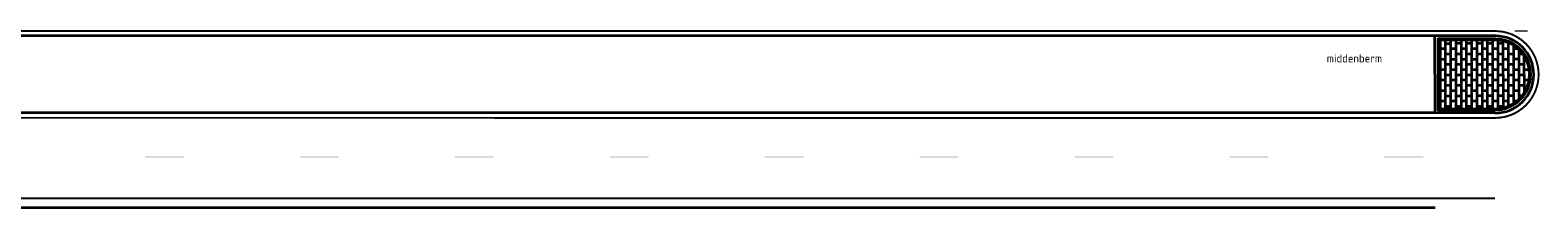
# Model space of a CAD drawing. Header units: metres. Extents: x -699 to 2316, y -1199 to 781.
# Tile 506 of 593: x 879 to 995, y -123 to -110. Entities that reach past the tile are written whole.
import ezdxf

# ---------------------------------------------------------------- set-up
doc = ezdxf.new("R2010")
doc.units = ezdxf.units.M
for name, color, linetype, lineweight in [('N-WE-VH-KANTVERHARDING-G', 210, 'Continuous', 35), ('N-WE-VH-VERHARDING_BETONSTRAATSTEEN-G', 252, 'Continuous', 35), ('N-WE-VW-MARKERING_DIVERS-G', 7, 'Continuous', 18), ('X-XX-AL-T25', 7, 'Continuous', 25)]:
    doc.layers.add(name, color=color, linetype=linetype, lineweight=lineweight)
doc.styles.add('NLCS-ISO-M250-T25', font='NLCS-ISO.ttf', dxfattribs={"height": 0.625})

msp = doc.modelspace()

# ---------------------------------------------------------------- hatches: boundary and pattern name
at = {"layer": 'N-WE-VH-VERHARDING_BETONSTRAATSTEEN-G'}
h = msp.add_hatch(dxfattribs=at)
h.set_pattern_fill('AR-B816', color=256, scale=0.002, angle=136.335418, style=0)
h.set_pattern_definition([(90.037066, (-267.93297, -123.56968), (-0.40639991, -0.00026291), []), (180.037066, (-267.93297, -123.56968), (-0.406137, -0.40666282), [0.4064, -0.4064])])
edge = h.paths.add_edge_path()
edge.add_line((987.7467, -115.6154), (992.075, -115.6155))
edge.add_arc((992.075, -112.9504), 2.665, 269.999912, 450.037067)
edge.add_line((992.0733, -110.2854), (987.7432, -110.2895))
edge.add_line((987.7432, -110.2895), (987.7467, -115.6154))

# ---------------------------------------------------------------- linework, layer by layer
at = {"layer": 'N-WE-VH-KANTVERHARDING-G'}
for p, q in [((987.4219, -115.9385), (987.418, -109.9647)), ((992.075, -115.9545), (987.4219, -115.9385))]:
    msp.add_line(p, q, dxfattribs=at)
at = {"layer": 'N-WE-VH-KANTVERHARDING-G', "flags": 128}
msp.add_lwpolyline([(992.1584, -109.9604, 0.00001189), (992.0731, -109.9604), (767.8556, -109.9631)], format="xyb", dxfattribs=at)
for points in [[(987.4219, -115.9385), (763.2044, -115.9412)], [(987.422, -123.3128), (763.2045, -123.3155)]]:
    msp.add_lwpolyline(points, dxfattribs=at)
at = {"layer": 'N-WE-VH-KANTVERHARDING-G'}
msp.add_arc((992.0731, -112.9575), 2.9971, 270.037066, 89.999913, dxfattribs=at)
at = {"layer": 'N-WE-VH-VERHARDING_BETONSTRAATSTEEN-G', "flags": 128}
msp.add_lwpolyline([(992.0733, -110.1854), (987.6432, -110.1896), (987.6467, -115.7154), (992.075, -115.7155)], dxfattribs=at)
msp.add_lwpolyline([(987.7467, -115.6154), (992.075, -115.6155, 1.00032429), (992.0733, -110.2854), (987.7432, -110.2895)], format="xyb", close=True, dxfattribs=at)
at = {"layer": 'N-WE-VH-VERHARDING_BETONSTRAATSTEEN-G'}
msp.add_arc((992.075, -112.9504), 2.765, 269.999913, 90.037066, dxfattribs=at)
at = {"layer": 'N-WE-VW-MARKERING_DIVERS-G', "const_width": 0.15, "flags": 128}
msp.add_lwpolyline([(841.9451, -109.5852), (992.0731, -109.5854, -0.99967583), (992.0753, -116.3296), (770.2333, -116.3161), (770.2333, -116.3161)], format="xyb", dxfattribs=at)
msp.add_lwpolyline([(992.0793, -122.58), (770.233, -122.5666)], dxfattribs=at)
at = {"layer": 'N-WE-VW-MARKERING_DIVERS-G'}
for points in [[(994.591, -109.6321), (994.5909, -109.5321), (993.591, -109.6334), (993.5909, -109.5334)], [(890.5041, -119.4141), (890.5041, -119.3141), (887.5041, -119.4141), (887.5041, -119.3141)], [(902.5041, -119.4141), (902.5041, -119.3141), (899.5041, -119.4141), (899.5041, -119.3141)], [(914.5041, -119.4141), (914.5041, -119.3141), (911.5041, -119.4141), (911.5041, -119.3141)], [(926.5041, -119.4141), (926.5041, -119.3141), (923.5041, -119.4141), (923.5041, -119.3141)], [(938.5041, -119.4142), (938.5041, -119.3142), (935.5041, -119.4142), (935.5041, -119.3142)], [(950.5041, -119.4142), (950.5041, -119.3142), (947.5041, -119.4142), (947.5041, -119.3142)], [(962.5041, -119.4142), (962.5041, -119.3142), (959.5041, -119.4142), (959.5041, -119.3142)], [(974.5041, -119.4142), (974.5041, -119.3142), (971.5041, -119.4142), (971.5041, -119.3142)], [(986.5041, -119.4142), (986.5041, -119.3142), (983.5041, -119.4142), (983.5041, -119.3142)]]:
    msp.add_trace(points, dxfattribs=at)

# ---------------------------------------------------------------- texts
at = {"layer": 'X-XX-AL-T25', "insert": (979.0357, -111.3893), "char_height": 0.625, "attachment_point": 1, "style": 'NLCS-ISO-M250-T25'}
msp.add_mtext('middenberm', dxfattribs=at)

doc.saveas('drawing.dxf')
